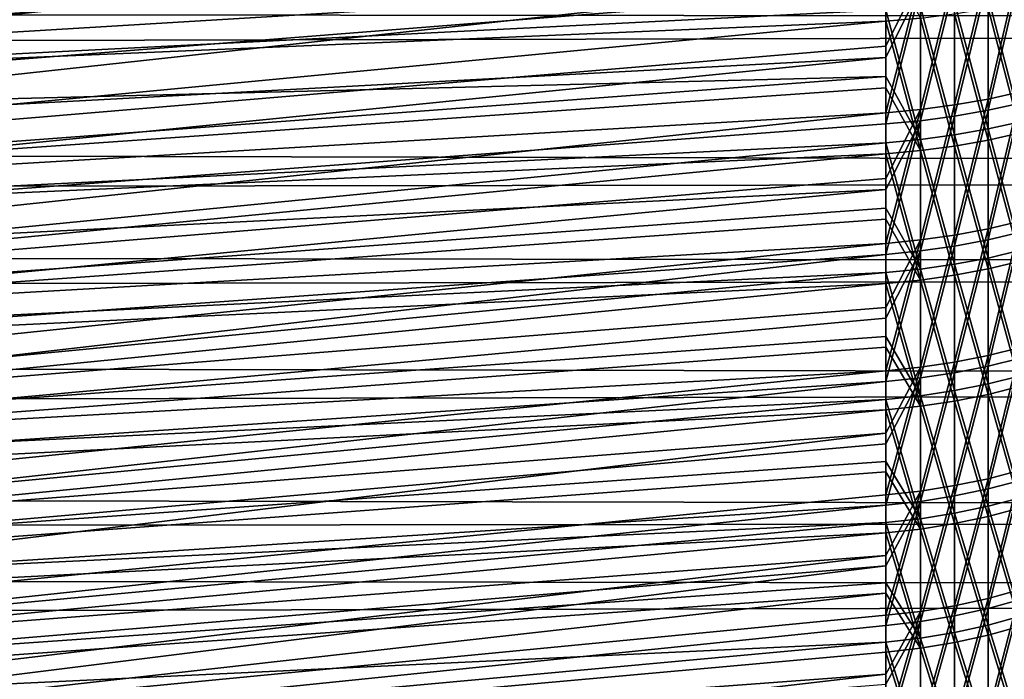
# Model space of a CAD drawing. Header units: millimetres. Extents: x -184 to 165, y -135 to 242.
# Tile 318 of 656: x -42.71 to -40.61, y -93.21 to -91.8. Entities that reach past the tile are written whole.
import ezdxf

# ---------------------------------------------------------------- set-up
doc = ezdxf.new("R2010")
doc.units = ezdxf.units.MM
doc.header["$LTSCALE"] = 41.718519
for name, color, linetype in [('384', 7, 'CONTINUOUS'), ('386', 7, 'CONTINUOUS'), ('442', 7, 'CONTINUOUS'), ('443', 7, 'CONTINUOUS'), ('445', 7, 'CONTINUOUS'), ('446', 7, 'CONTINUOUS'), ('456', 7, 'CONTINUOUS'), ('457', 7, 'CONTINUOUS'), ('459', 7, 'CONTINUOUS'), ('460', 7, 'CONTINUOUS')]:
    doc.layers.add(name, color=color, linetype=linetype)

msp = doc.modelspace()

# ---------------------------------------------------------------- linework, layer by layer
at = {"layer": '384', "linetype": 'CONTINUOUS'}
for points in [[(-24.6729, -91.6844, 60), (-172.7595, -91.8042, 60), (-173.0577, -91.2719, 60), (-24.6729, -91.6844, 60)], [(-24.6729, -91.6844, 60), (-24.9258, -92.1306, 60), (-172.7595, -91.8042, 60), (-24.6729, -91.6844, 60)], [(-24.9258, -92.1306, 60), (-172.4579, -92.3338, 60), (-172.7595, -91.8042, 60), (-24.9258, -92.1306, 60)], [(-24.9258, -92.1306, 60), (-25.1813, -92.5752, 60), (-172.4579, -92.3338, 60), (-24.9258, -92.1306, 60)], [(-25.1813, -92.5752, 60), (-172.1528, -92.8607, 60), (-172.4579, -92.3338, 60), (-25.1813, -92.5752, 60)], [(-25.1813, -92.5752, 60), (-25.4395, -93.0183, 60), (-172.1528, -92.8607, 60), (-25.1813, -92.5752, 60)], [(-25.4395, -93.0183, 60), (-171.8442, -93.3848, 60), (-172.1528, -92.8607, 60), (-25.4395, -93.0183, 60)], [(-25.4395, -93.0183, 60), (-25.7004, -93.4598, 60), (-171.8442, -93.3848, 60), (-25.4395, -93.0183, 60)]]:
    msp.add_3dface(points, dxfattribs=at)
at = {"layer": '386', "linetype": 'CONTINUOUS'}
for points in [[(-172.8271, -91.6844, 63), (-24.7405, -91.8042, 63), (-24.4423, -91.2719, 63), (-172.8271, -91.6844, 63)], [(-172.8271, -91.6844, 63), (-172.5742, -92.1306, 63), (-24.7405, -91.8042, 63), (-172.8271, -91.6844, 63)], [(-172.5742, -92.1306, 63), (-25.0421, -92.3338, 63), (-24.7405, -91.8042, 63), (-172.5742, -92.1306, 63)], [(-172.5742, -92.1306, 63), (-172.3187, -92.5752, 63), (-25.0421, -92.3338, 63), (-172.5742, -92.1306, 63)], [(-172.3187, -92.5752, 63), (-25.3472, -92.8607, 63), (-25.0421, -92.3338, 63), (-172.3187, -92.5752, 63)], [(-172.3187, -92.5752, 63), (-172.0605, -93.0183, 63), (-25.3472, -92.8607, 63), (-172.3187, -92.5752, 63)], [(-172.0605, -93.0183, 63), (-25.6558, -93.3848, 63), (-25.3472, -92.8607, 63), (-172.0605, -93.0183, 63)], [(-172.0605, -93.0183, 63), (-171.7996, -93.4598, 63), (-25.6558, -93.3848, 63), (-172.0605, -93.0183, 63)]]:
    msp.add_3dface(points, dxfattribs=at)
at = {"layer": '442', "linetype": 'CONTINUOUS'}
for points in [[(-46.5, -92.0423, 17.6613), (-46.5, -91.7399, 17.5036), (-40.8608, -91.6591, 18.355), (-46.5, -92.0423, 17.6613)], [(-40.8608, -91.8031, 18.4351), (-46.5, -92.0423, 17.6613), (-40.8608, -91.6591, 18.355), (-40.8608, -91.8031, 18.4351)], [(-46.5, -92.3399, 17.8303), (-46.5, -92.0423, 17.6613), (-40.8608, -91.8031, 18.4351), (-46.5, -92.3399, 17.8303)], [(-40.8608, -91.9456, 18.5179), (-46.5, -92.3399, 17.8303), (-40.8608, -91.8031, 18.4351), (-40.8608, -91.9456, 18.5179)], [(-40.8608, -92.0865, 18.6034), (-46.5, -92.3399, 17.8303), (-40.8608, -91.9456, 18.5179), (-40.8608, -92.0865, 18.6034)], [(-46.5, -92.6324, 18.0107), (-46.5, -92.3399, 17.8303), (-40.8608, -92.0865, 18.6034), (-46.5, -92.6324, 18.0107)], [(-40.8608, -92.2257, 18.6915), (-46.5, -92.6324, 18.0107), (-40.8608, -92.0865, 18.6034), (-40.8608, -92.2257, 18.6915)], [(-40.8608, -92.3633, 18.7822), (-46.5, -92.6324, 18.0107), (-40.8608, -92.2257, 18.6915), (-40.8608, -92.3633, 18.7822)], [(-46.5, -92.9193, 18.2024), (-46.5, -92.6324, 18.0107), (-40.8608, -92.3633, 18.7822), (-46.5, -92.9193, 18.2024)], [(-40.8608, -92.4991, 18.8756), (-46.5, -92.9193, 18.2024), (-40.8608, -92.3633, 18.7822), (-40.8608, -92.4991, 18.8756)], [(-40.8608, -92.6331, 18.9714), (-46.5, -92.9193, 18.2024), (-40.8608, -92.4991, 18.8756), (-40.8608, -92.6331, 18.9714)], [(-46.5, -93.1838, 18.3929), (-46.5, -92.9193, 18.2024), (-40.8608, -92.6331, 18.9714), (-46.5, -93.1838, 18.3929)], [(-40.8608, -92.7653, 19.0698), (-46.5, -93.1838, 18.3929), (-40.8608, -92.6331, 18.9714), (-40.8608, -92.7653, 19.0698)], [(-40.8608, -92.8956, 19.1707), (-46.5, -93.1838, 18.3929), (-40.8608, -92.7653, 19.0698), (-40.8608, -92.8956, 19.1707)], [(-46.5, -93.4239, 18.5782), (-46.5, -93.1838, 18.3929), (-40.8608, -92.8956, 19.1707), (-46.5, -93.4239, 18.5782)], [(-40.8608, -93.024, 19.2741), (-46.5, -93.4239, 18.5782), (-40.8608, -92.8956, 19.1707), (-40.8608, -93.024, 19.2741)], [(-46.5, -93.658, 18.7711), (-46.5, -93.4239, 18.5782), (-40.8608, -93.024, 19.2741), (-46.5, -93.658, 18.7711)], [(-40.8608, -93.1504, 19.3798), (-46.5, -93.658, 18.7711), (-40.8608, -93.024, 19.2741), (-40.8608, -93.1504, 19.3798)], [(-40.8608, -93.2747, 19.4879), (-46.5, -93.658, 18.7711), (-40.8608, -93.1504, 19.3798), (-40.8608, -93.2747, 19.4879)]]:
    msp.add_3dface(points, dxfattribs=at)
at = {"layer": '443', "linetype": 'CONTINUOUS'}
for points in [[(-40.8608, -91.8031, 18.4351), (-40.8608, -91.6591, 18.355), (-40.7867, -91.7966, 18.4467), (-40.8608, -91.8031, 18.4351)], [(-40.6423, -91.7752, 18.4842), (-40.6423, -92.0568, 18.6513), (-40.7137, -91.7873, 18.463), (-40.6423, -91.7752, 18.4842)], [(-40.573, -91.7606, 18.5099), (-40.573, -92.0412, 18.6765), (-40.6423, -91.7752, 18.4842), (-40.573, -91.7606, 18.5099)], [(-40.6423, -91.7752, 18.4842), (-40.573, -92.0412, 18.6765), (-40.6423, -92.0568, 18.6513), (-40.6423, -91.7752, 18.4842)], [(-40.8608, -91.8031, 18.4351), (-40.7867, -91.7966, 18.4467), (-40.7867, -92.0795, 18.6147), (-40.8608, -91.8031, 18.4351)], [(-40.7137, -91.7873, 18.463), (-40.7137, -92.0696, 18.6307), (-40.7867, -91.7966, 18.4467), (-40.7137, -91.7873, 18.463)], [(-40.7867, -91.7966, 18.4467), (-40.7137, -92.0696, 18.6307), (-40.7867, -92.0795, 18.6147), (-40.7867, -91.7966, 18.4467)], [(-40.7137, -91.7873, 18.463), (-40.6423, -92.0568, 18.6513), (-40.7137, -92.0696, 18.6307), (-40.7137, -91.7873, 18.463)], [(-40.8608, -91.9456, 18.5179), (-40.8608, -91.8031, 18.4351), (-40.7867, -92.0795, 18.6147), (-40.8608, -91.9456, 18.5179)], [(-40.8608, -92.0865, 18.6034), (-40.8608, -91.9456, 18.5179), (-40.7867, -92.0795, 18.6147), (-40.8608, -92.0865, 18.6034)], [(-40.573, -92.0412, 18.6765), (-40.573, -92.3153, 18.8536), (-40.6423, -92.0568, 18.6513), (-40.573, -92.0412, 18.6765)], [(-40.7137, -92.0696, 18.6307), (-40.7137, -92.3454, 18.8089), (-40.7867, -92.0795, 18.6147), (-40.7137, -92.0696, 18.6307)], [(-40.6423, -92.0568, 18.6513), (-40.6423, -92.3318, 18.829), (-40.7137, -92.0696, 18.6307), (-40.6423, -92.0568, 18.6513)], [(-40.7137, -92.0696, 18.6307), (-40.6423, -92.3318, 18.829), (-40.7137, -92.3454, 18.8089), (-40.7137, -92.0696, 18.6307)], [(-40.6423, -92.0568, 18.6513), (-40.573, -92.3153, 18.8536), (-40.6423, -92.3318, 18.829), (-40.6423, -92.0568, 18.6513)], [(-40.8608, -92.0865, 18.6034), (-40.7867, -92.0795, 18.6147), (-40.7867, -92.3559, 18.7933), (-40.8608, -92.0865, 18.6034)], [(-40.8608, -92.2257, 18.6915), (-40.8608, -92.0865, 18.6034), (-40.7867, -92.3559, 18.7933), (-40.8608, -92.2257, 18.6915)], [(-40.7867, -92.0795, 18.6147), (-40.7137, -92.3454, 18.8089), (-40.7867, -92.3559, 18.7933), (-40.7867, -92.0795, 18.6147)], [(-40.8608, -92.3633, 18.7822), (-40.8608, -92.2257, 18.6915), (-40.7867, -92.3559, 18.7933), (-40.8608, -92.3633, 18.7822)], [(-40.573, -92.3153, 18.8536), (-40.573, -92.5824, 19.0409), (-40.6423, -92.3318, 18.829), (-40.573, -92.3153, 18.8536)], [(-40.7137, -92.3454, 18.8089), (-40.7137, -92.6142, 18.9974), (-40.7867, -92.3559, 18.7933), (-40.7137, -92.3454, 18.8089)], [(-40.6423, -92.3318, 18.829), (-40.6423, -92.5999, 19.017), (-40.7137, -92.3454, 18.8089), (-40.6423, -92.3318, 18.829)], [(-40.7137, -92.3454, 18.8089), (-40.6423, -92.5999, 19.017), (-40.7137, -92.6142, 18.9974), (-40.7137, -92.3454, 18.8089)], [(-40.6423, -92.3318, 18.829), (-40.573, -92.5824, 19.0409), (-40.6423, -92.5999, 19.017), (-40.6423, -92.3318, 18.829)], [(-40.8608, -92.3633, 18.7822), (-40.7867, -92.3559, 18.7933), (-40.7867, -92.6253, 18.9822), (-40.8608, -92.3633, 18.7822)], [(-40.8608, -92.4991, 18.8756), (-40.8608, -92.3633, 18.7822), (-40.7867, -92.6253, 18.9822), (-40.8608, -92.4991, 18.8756)], [(-40.7867, -92.3559, 18.7933), (-40.7137, -92.6142, 18.9974), (-40.7867, -92.6253, 18.9822), (-40.7867, -92.3559, 18.7933)], [(-40.8608, -92.6331, 18.9714), (-40.8608, -92.4991, 18.8756), (-40.7867, -92.6253, 18.9822), (-40.8608, -92.6331, 18.9714)], [(-40.573, -92.5824, 19.0409), (-40.573, -92.8423, 19.2382), (-40.6423, -92.5999, 19.017), (-40.573, -92.5824, 19.0409)], [(-40.7137, -92.6142, 18.9974), (-40.7137, -92.8757, 19.1959), (-40.7867, -92.6253, 18.9822), (-40.7137, -92.6142, 18.9974)], [(-40.6423, -92.5999, 19.017), (-40.6423, -92.8607, 19.215), (-40.7137, -92.6142, 18.9974), (-40.6423, -92.5999, 19.017)], [(-40.7137, -92.6142, 18.9974), (-40.6423, -92.8607, 19.215), (-40.7137, -92.8757, 19.1959), (-40.7137, -92.6142, 18.9974)], [(-40.6423, -92.5999, 19.017), (-40.573, -92.8423, 19.2382), (-40.6423, -92.8607, 19.215), (-40.6423, -92.5999, 19.017)], [(-40.8608, -92.6331, 18.9714), (-40.7867, -92.6253, 18.9822), (-40.7867, -92.8874, 19.1812), (-40.8608, -92.6331, 18.9714)], [(-40.8608, -92.7653, 19.0698), (-40.8608, -92.6331, 18.9714), (-40.7867, -92.8874, 19.1812), (-40.8608, -92.7653, 19.0698)], [(-40.7867, -92.6253, 18.9822), (-40.7137, -92.8757, 19.1959), (-40.7867, -92.8874, 19.1812), (-40.7867, -92.6253, 18.9822)], [(-40.8608, -92.8956, 19.1707), (-40.8608, -92.7653, 19.0698), (-40.7867, -92.8874, 19.1812), (-40.8608, -92.8956, 19.1707)], [(-40.573, -92.8423, 19.2382), (-40.573, -93.0946, 19.4452), (-40.6423, -92.8607, 19.215), (-40.573, -92.8423, 19.2382)], [(-40.6423, -92.8607, 19.215), (-40.6423, -93.1138, 19.4227), (-40.7137, -92.8757, 19.1959), (-40.6423, -92.8607, 19.215)], [(-40.6423, -92.8607, 19.215), (-40.573, -93.0946, 19.4452), (-40.6423, -93.1138, 19.4227), (-40.6423, -92.8607, 19.215)], [(-40.8608, -92.8956, 19.1707), (-40.7867, -92.8874, 19.1812), (-40.7867, -93.1418, 19.3899), (-40.8608, -92.8956, 19.1707)], [(-40.7137, -92.8757, 19.1959), (-40.7137, -93.1295, 19.4042), (-40.7867, -92.8874, 19.1812), (-40.7137, -92.8757, 19.1959)], [(-40.7867, -92.8874, 19.1812), (-40.7137, -93.1295, 19.4042), (-40.7867, -93.1418, 19.3899), (-40.7867, -92.8874, 19.1812)], [(-40.7137, -92.8757, 19.1959), (-40.6423, -93.1138, 19.4227), (-40.7137, -93.1295, 19.4042), (-40.7137, -92.8757, 19.1959)], [(-40.8608, -93.024, 19.2741), (-40.8608, -92.8956, 19.1707), (-40.7867, -93.1418, 19.3899), (-40.8608, -93.024, 19.2741)], [(-40.8608, -93.1504, 19.3798), (-40.8608, -93.024, 19.2741), (-40.7867, -93.1418, 19.3899), (-40.8608, -93.1504, 19.3798)], [(-40.573, -93.0946, 19.4452), (-40.573, -93.3388, 19.6617), (-40.6423, -93.1138, 19.4227), (-40.573, -93.0946, 19.4452)], [(-40.6423, -93.1138, 19.4227), (-40.6423, -93.3588, 19.6399), (-40.7137, -93.1295, 19.4042), (-40.6423, -93.1138, 19.4227)], [(-40.6423, -93.1138, 19.4227), (-40.573, -93.3388, 19.6617), (-40.6423, -93.3588, 19.6399), (-40.6423, -93.1138, 19.4227)], [(-40.8608, -93.1504, 19.3798), (-40.7867, -93.1418, 19.3899), (-40.7867, -93.388, 19.6081), (-40.8608, -93.1504, 19.3798)], [(-40.7137, -93.1295, 19.4042), (-40.7137, -93.3753, 19.622), (-40.7867, -93.1418, 19.3899), (-40.7137, -93.1295, 19.4042)], [(-40.7867, -93.1418, 19.3899), (-40.7137, -93.3753, 19.622), (-40.7867, -93.388, 19.6081), (-40.7867, -93.1418, 19.3899)], [(-40.7137, -93.1295, 19.4042), (-40.6423, -93.3588, 19.6399), (-40.7137, -93.3753, 19.622), (-40.7137, -93.1295, 19.4042)], [(-40.8608, -93.2747, 19.4879), (-40.8608, -93.1504, 19.3798), (-40.7867, -93.388, 19.6081), (-40.8608, -93.2747, 19.4879)]]:
    msp.add_3dface(points, dxfattribs=at)
at = {"layer": '445', "linetype": 'CONTINUOUS'}
for points in [[(-40.573, -91.9541, 33.3868), (-40.573, -91.6716, 33.55), (-40.6423, -91.9694, 33.4121), (-40.573, -91.9541, 33.3868)], [(-40.6423, -91.9694, 33.4121), (-40.573, -91.6716, 33.55), (-40.6423, -91.6859, 33.5759), (-40.6423, -91.9694, 33.4121)], [(-40.6423, -91.9694, 33.4121), (-40.6423, -91.6859, 33.5759), (-40.7137, -91.982, 33.4329), (-40.6423, -91.9694, 33.4121)], [(-40.7137, -91.982, 33.4329), (-40.6423, -91.6859, 33.5759), (-40.7137, -91.6977, 33.5972), (-40.7137, -91.982, 33.4329)], [(-40.7867, -91.9917, 33.449), (-40.7867, -91.7068, 33.6137), (-40.8608, -91.9986, 33.4604), (-40.7867, -91.9917, 33.449)], [(-40.8608, -91.9986, 33.4604), (-40.7867, -91.7068, 33.6137), (-40.8608, -91.8567, 33.5442), (-40.8608, -91.9986, 33.4604)], [(-40.8608, -91.8567, 33.5442), (-40.7867, -91.7068, 33.6137), (-40.8608, -91.7132, 33.6253), (-40.8608, -91.8567, 33.5442)], [(-40.7137, -91.982, 33.4329), (-40.7137, -91.6977, 33.5972), (-40.7867, -91.9917, 33.449), (-40.7137, -91.982, 33.4329)], [(-40.7867, -91.9917, 33.449), (-40.7137, -91.6977, 33.5972), (-40.7867, -91.7068, 33.6137), (-40.7867, -91.9917, 33.449)], [(-40.573, -92.2303, 33.2129), (-40.573, -91.9541, 33.3868), (-40.6423, -92.2465, 33.2377), (-40.573, -92.2303, 33.2129)], [(-40.6423, -92.2465, 33.2377), (-40.573, -91.9541, 33.3868), (-40.6423, -91.9694, 33.4121), (-40.6423, -92.2465, 33.2377)], [(-40.7137, -92.2598, 33.258), (-40.7137, -91.982, 33.4329), (-40.7867, -92.2702, 33.2737), (-40.7137, -92.2598, 33.258)], [(-40.7867, -92.2702, 33.2737), (-40.7137, -91.982, 33.4329), (-40.7867, -91.9917, 33.449), (-40.7867, -92.2702, 33.2737)], [(-40.6423, -92.2465, 33.2377), (-40.6423, -91.9694, 33.4121), (-40.7137, -92.2598, 33.258), (-40.6423, -92.2465, 33.2377)], [(-40.7137, -92.2598, 33.258), (-40.6423, -91.9694, 33.4121), (-40.7137, -91.982, 33.4329), (-40.7137, -92.2598, 33.258)], [(-40.7867, -92.2702, 33.2737), (-40.7867, -91.9917, 33.449), (-40.8608, -92.2775, 33.2848), (-40.7867, -92.2702, 33.2737)], [(-40.8608, -92.2775, 33.2848), (-40.7867, -91.9917, 33.449), (-40.8608, -92.1388, 33.3739), (-40.8608, -92.2775, 33.2848)], [(-40.8608, -92.1388, 33.3739), (-40.7867, -91.9917, 33.449), (-40.8608, -91.9986, 33.4604), (-40.8608, -92.1388, 33.3739)], [(-40.573, -92.4996, 33.0288), (-40.573, -92.2303, 33.2129), (-40.6423, -92.5168, 33.0529), (-40.573, -92.4996, 33.0288)], [(-40.6423, -92.5168, 33.0529), (-40.573, -92.2303, 33.2129), (-40.6423, -92.2465, 33.2377), (-40.6423, -92.5168, 33.0529)], [(-40.7137, -92.5309, 33.0727), (-40.7137, -92.2598, 33.258), (-40.7867, -92.5418, 33.088), (-40.7137, -92.5309, 33.0727)], [(-40.7867, -92.5418, 33.088), (-40.7137, -92.2598, 33.258), (-40.7867, -92.2702, 33.2737), (-40.7867, -92.5418, 33.088)], [(-40.6423, -92.5168, 33.0529), (-40.6423, -92.2465, 33.2377), (-40.7137, -92.5309, 33.0727), (-40.6423, -92.5168, 33.0529)], [(-40.7137, -92.5309, 33.0727), (-40.6423, -92.2465, 33.2377), (-40.7137, -92.2598, 33.258), (-40.7137, -92.5309, 33.0727)], [(-40.7867, -92.5418, 33.088), (-40.7867, -92.2702, 33.2737), (-40.8608, -92.5495, 33.0988), (-40.7867, -92.5418, 33.088)], [(-40.8608, -92.5495, 33.0988), (-40.7867, -92.2702, 33.2737), (-40.8608, -92.4144, 33.1931), (-40.8608, -92.5495, 33.0988)], [(-40.8608, -92.4144, 33.1931), (-40.7867, -92.2702, 33.2737), (-40.8608, -92.2775, 33.2848), (-40.8608, -92.4144, 33.1931)], [(-40.573, -92.7619, 32.8345), (-40.573, -92.4996, 33.0288), (-40.6423, -92.7799, 32.858), (-40.573, -92.7619, 32.8345)], [(-40.6423, -92.7799, 32.858), (-40.573, -92.4996, 33.0288), (-40.6423, -92.5168, 33.0529), (-40.6423, -92.7799, 32.858)], [(-40.7137, -92.7947, 32.8772), (-40.7137, -92.5309, 33.0727), (-40.7867, -92.8062, 32.8921), (-40.7137, -92.7947, 32.8772)], [(-40.7867, -92.8062, 32.8921), (-40.7137, -92.5309, 33.0727), (-40.7867, -92.5418, 33.088), (-40.7867, -92.8062, 32.8921)], [(-40.6423, -92.7799, 32.858), (-40.6423, -92.5168, 33.0529), (-40.7137, -92.7947, 32.8772), (-40.6423, -92.7799, 32.858)], [(-40.7137, -92.7947, 32.8772), (-40.6423, -92.5168, 33.0529), (-40.7137, -92.5309, 33.0727), (-40.7137, -92.7947, 32.8772)], [(-40.7867, -92.8062, 32.8921), (-40.7867, -92.5418, 33.088), (-40.8608, -92.8143, 32.9027), (-40.7867, -92.8062, 32.8921)], [(-40.8608, -92.8143, 32.9027), (-40.7867, -92.5418, 33.088), (-40.8608, -92.6829, 33.002), (-40.8608, -92.8143, 32.9027)], [(-40.8608, -92.6829, 33.002), (-40.7867, -92.5418, 33.088), (-40.8608, -92.5495, 33.0988), (-40.8608, -92.6829, 33.002)], [(-40.573, -93.0165, 32.6305), (-40.573, -92.7619, 32.8345), (-40.6423, -93.0355, 32.6533), (-40.573, -93.0165, 32.6305)], [(-40.6423, -93.0355, 32.6533), (-40.573, -92.7619, 32.8345), (-40.6423, -92.7799, 32.858), (-40.6423, -93.0355, 32.6533)], [(-40.6423, -93.0355, 32.6533), (-40.6423, -92.7799, 32.858), (-40.7137, -93.051, 32.6719), (-40.6423, -93.0355, 32.6533)], [(-40.7137, -93.051, 32.6719), (-40.6423, -92.7799, 32.858), (-40.7137, -92.7947, 32.8772), (-40.7137, -93.051, 32.6719)], [(-40.7867, -93.0631, 32.6864), (-40.7867, -92.8062, 32.8921), (-40.8608, -93.0716, 32.6966), (-40.7867, -93.0631, 32.6864)], [(-40.8608, -93.0716, 32.6966), (-40.7867, -92.8062, 32.8921), (-40.8608, -92.9439, 32.8009), (-40.8608, -93.0716, 32.6966)], [(-40.8608, -92.9439, 32.8009), (-40.7867, -92.8062, 32.8921), (-40.8608, -92.8143, 32.9027), (-40.8608, -92.9439, 32.8009)], [(-40.7137, -93.051, 32.6719), (-40.7137, -92.7947, 32.8772), (-40.7867, -93.0631, 32.6864), (-40.7137, -93.051, 32.6719)], [(-40.7867, -93.0631, 32.6864), (-40.7137, -92.7947, 32.8772), (-40.7867, -92.8062, 32.8921), (-40.7867, -93.0631, 32.6864)], [(-40.573, -93.2633, 32.417), (-40.573, -93.0165, 32.6305), (-40.6423, -93.2831, 32.439), (-40.573, -93.2633, 32.417)], [(-40.6423, -93.2831, 32.439), (-40.573, -93.0165, 32.6305), (-40.6423, -93.0355, 32.6533), (-40.6423, -93.2831, 32.439)], [(-40.6423, -93.2831, 32.439), (-40.6423, -93.0355, 32.6533), (-40.7137, -93.2993, 32.4571), (-40.6423, -93.2831, 32.439)], [(-40.7137, -93.2993, 32.4571), (-40.6423, -93.0355, 32.6533), (-40.7137, -93.051, 32.6719), (-40.7137, -93.2993, 32.4571)], [(-40.7137, -93.2993, 32.4571), (-40.7137, -93.051, 32.6719), (-40.7867, -93.3119, 32.4711), (-40.7137, -93.2993, 32.4571)], [(-40.7867, -93.3119, 32.4711), (-40.7137, -93.051, 32.6719), (-40.7867, -93.0631, 32.6864), (-40.7867, -93.3119, 32.4711)], [(-40.7867, -93.3119, 32.4711), (-40.7867, -93.0631, 32.6864), (-40.8608, -93.3208, 32.481), (-40.7867, -93.3119, 32.4711)], [(-40.8608, -93.3208, 32.481), (-40.7867, -93.0631, 32.6864), (-40.8608, -93.1972, 32.59), (-40.8608, -93.3208, 32.481)], [(-40.8608, -93.1972, 32.59), (-40.7867, -93.0631, 32.6864), (-40.8608, -93.0716, 32.6966), (-40.8608, -93.1972, 32.59)]]:
    msp.add_3dface(points, dxfattribs=at)
at = {"layer": '446', "linetype": 'CONTINUOUS'}
for points in [[(-40.8608, -91.5683, 33.7037), (-40.8608, -91.4218, 33.7793), (-46.5, -92.0542, 34.3422), (-40.8608, -91.5683, 33.7037)], [(-46.5, -92.0542, 34.3422), (-40.8608, -91.4218, 33.7793), (-46.5, -91.7735, 34.4895), (-46.5, -92.0542, 34.3422)], [(-40.8608, -91.7132, 33.6253), (-40.8608, -91.5683, 33.7037), (-46.5, -92.0542, 34.3422), (-40.8608, -91.7132, 33.6253)], [(-40.8608, -91.8567, 33.5442), (-40.8608, -91.7132, 33.6253), (-46.5, -92.3294, 34.1859), (-40.8608, -91.8567, 33.5442)], [(-46.5, -92.3294, 34.1859), (-40.8608, -91.7132, 33.6253), (-46.5, -92.0542, 34.3422), (-46.5, -92.3294, 34.1859)], [(-40.8608, -91.9986, 33.4604), (-40.8608, -91.8567, 33.5442), (-46.5, -92.3294, 34.1859), (-40.8608, -91.9986, 33.4604)], [(-40.8608, -92.1388, 33.3739), (-40.8608, -91.9986, 33.4604), (-46.5, -92.599, 34.0206), (-40.8608, -92.1388, 33.3739)], [(-46.5, -92.599, 34.0206), (-40.8608, -91.9986, 33.4604), (-46.5, -92.3294, 34.1859), (-46.5, -92.599, 34.0206)], [(-40.8608, -92.2775, 33.2848), (-40.8608, -92.1388, 33.3739), (-46.5, -92.599, 34.0206), (-40.8608, -92.2775, 33.2848)], [(-40.8608, -92.4144, 33.1931), (-40.8608, -92.2775, 33.2848), (-46.5, -92.8626, 33.8467), (-40.8608, -92.4144, 33.1931)], [(-46.5, -92.8626, 33.8467), (-40.8608, -92.2775, 33.2848), (-46.5, -92.599, 34.0206), (-46.5, -92.8626, 33.8467)], [(-40.8608, -92.5495, 33.0988), (-40.8608, -92.4144, 33.1931), (-46.5, -92.8626, 33.8467), (-40.8608, -92.5495, 33.0988)], [(-40.8608, -92.6829, 33.002), (-40.8608, -92.5495, 33.0988), (-46.5, -93.1201, 33.6643), (-40.8608, -92.6829, 33.002)], [(-46.5, -93.1201, 33.6643), (-40.8608, -92.5495, 33.0988), (-46.5, -92.8626, 33.8467), (-46.5, -93.1201, 33.6643)], [(-40.8608, -92.8143, 32.9027), (-40.8608, -92.6829, 33.002), (-46.5, -93.3711, 33.4736), (-40.8608, -92.8143, 32.9027)], [(-46.5, -93.3711, 33.4736), (-40.8608, -92.6829, 33.002), (-46.5, -93.1201, 33.6643), (-46.5, -93.3711, 33.4736)], [(-40.8608, -92.9439, 32.8009), (-40.8608, -92.8143, 32.9027), (-46.5, -93.3711, 33.4736), (-40.8608, -92.9439, 32.8009)], [(-40.8608, -93.0716, 32.6966), (-40.8608, -92.9439, 32.8009), (-46.5, -93.6154, 33.2749), (-40.8608, -93.0716, 32.6966)], [(-46.5, -93.6154, 33.2749), (-40.8608, -92.9439, 32.8009), (-46.5, -93.3711, 33.4736), (-46.5, -93.6154, 33.2749)], [(-40.8608, -93.1972, 32.59), (-40.8608, -93.0716, 32.6966), (-46.5, -93.6154, 33.2749), (-40.8608, -93.1972, 32.59)], [(-40.8608, -93.3208, 32.481), (-40.8608, -93.1972, 32.59), (-46.5, -93.8529, 33.0684), (-40.8608, -93.3208, 32.481)], [(-46.5, -93.8529, 33.0684), (-40.8608, -93.1972, 32.59), (-46.5, -93.6154, 33.2749), (-46.5, -93.8529, 33.0684)]]:
    msp.add_3dface(points, dxfattribs=at)
at = {"layer": '456', "linetype": 'CONTINUOUS'}
for points in [[(-46.5, -92.0642, -37.3268), (-46.5, -91.7824, -37.475), (-40.8608, -91.6345, -36.6583), (-46.5, -92.0642, -37.3268)], [(-40.8608, -91.7787, -36.5787), (-46.5, -92.0642, -37.3268), (-40.8608, -91.6345, -36.6583), (-40.8608, -91.7787, -36.5787)], [(-40.8608, -91.9215, -36.4964), (-46.5, -92.0642, -37.3268), (-40.8608, -91.7787, -36.5787), (-40.8608, -91.9215, -36.4964)], [(-46.5, -92.3413, -37.1689), (-46.5, -92.0642, -37.3268), (-40.8608, -91.9215, -36.4964), (-46.5, -92.3413, -37.1689)], [(-40.8608, -92.0627, -36.4113), (-46.5, -92.3413, -37.1689), (-40.8608, -91.9215, -36.4964), (-40.8608, -92.0627, -36.4113)], [(-46.5, -92.6134, -37.0014), (-46.5, -92.3413, -37.1689), (-40.8608, -92.0627, -36.4113), (-46.5, -92.6134, -37.0014)], [(-40.8608, -92.2022, -36.3237), (-46.5, -92.6134, -37.0014), (-40.8608, -92.0627, -36.4113), (-40.8608, -92.2022, -36.3237)], [(-40.8608, -92.34, -36.2334), (-46.5, -92.6134, -37.0014), (-40.8608, -92.2022, -36.3237), (-40.8608, -92.34, -36.2334)], [(-46.5, -92.8803, -36.8246), (-46.5, -92.6134, -37.0014), (-40.8608, -92.34, -36.2334), (-46.5, -92.8803, -36.8246)], [(-40.8608, -92.4761, -36.1405), (-46.5, -92.8803, -36.8246), (-40.8608, -92.34, -36.2334), (-40.8608, -92.4761, -36.1405)], [(-40.8608, -92.6105, -36.045), (-46.5, -92.8803, -36.8246), (-40.8608, -92.4761, -36.1405), (-40.8608, -92.6105, -36.045)], [(-46.5, -93.1415, -36.6385), (-46.5, -92.8803, -36.8246), (-40.8608, -92.6105, -36.045), (-46.5, -93.1415, -36.6385)], [(-40.8608, -92.743, -35.9471), (-46.5, -93.1415, -36.6385), (-40.8608, -92.6105, -36.045), (-40.8608, -92.743, -35.9471)], [(-40.8608, -92.8736, -35.8466), (-46.5, -93.1415, -36.6385), (-40.8608, -92.743, -35.9471), (-40.8608, -92.8736, -35.8466)], [(-46.5, -93.3969, -36.4433), (-46.5, -93.1415, -36.6385), (-40.8608, -92.8736, -35.8466), (-46.5, -93.3969, -36.4433)], [(-40.8608, -93.0023, -35.7437), (-46.5, -93.3969, -36.4433), (-40.8608, -92.8736, -35.8466), (-40.8608, -93.0023, -35.7437)], [(-40.8608, -93.129, -35.6383), (-46.5, -93.3969, -36.4433), (-40.8608, -93.0023, -35.7437), (-40.8608, -93.129, -35.6383)], [(-46.5, -93.646, -36.2391), (-46.5, -93.3969, -36.4433), (-40.8608, -93.129, -35.6383), (-46.5, -93.646, -36.2391)], [(-40.8608, -93.2537, -35.5306), (-46.5, -93.646, -36.2391), (-40.8608, -93.129, -35.6383), (-40.8608, -93.2537, -35.5306)]]:
    msp.add_3dface(points, dxfattribs=at)
at = {"layer": '457', "linetype": 'CONTINUOUS'}
for points in [[(-40.573, -91.7365, -36.5038), (-40.573, -92.0176, -36.3381), (-40.6423, -91.751, -36.5296), (-40.573, -91.7365, -36.5038)], [(-40.6423, -91.751, -36.5296), (-40.6423, -92.0331, -36.3633), (-40.7137, -91.763, -36.5507), (-40.6423, -91.751, -36.5296)], [(-40.6423, -91.751, -36.5296), (-40.573, -92.0176, -36.3381), (-40.6423, -92.0331, -36.3633), (-40.6423, -91.751, -36.5296)], [(-40.8608, -91.7787, -36.5787), (-40.7867, -91.7722, -36.5671), (-40.7867, -92.0557, -36.4), (-40.8608, -91.7787, -36.5787)], [(-40.8608, -91.9215, -36.4964), (-40.8608, -91.7787, -36.5787), (-40.7867, -92.0557, -36.4), (-40.8608, -91.9215, -36.4964)], [(-40.7137, -91.763, -36.5507), (-40.7137, -92.0458, -36.384), (-40.7867, -91.7722, -36.5671), (-40.7137, -91.763, -36.5507)], [(-40.7867, -91.7722, -36.5671), (-40.7137, -92.0458, -36.384), (-40.7867, -92.0557, -36.4), (-40.7867, -91.7722, -36.5671)], [(-40.7137, -91.763, -36.5507), (-40.6423, -92.0331, -36.3633), (-40.7137, -92.0458, -36.384), (-40.7137, -91.763, -36.5507)], [(-40.8608, -92.0627, -36.4113), (-40.8608, -91.9215, -36.4964), (-40.7867, -92.0557, -36.4), (-40.8608, -92.0627, -36.4113)], [(-40.573, -92.0176, -36.3381), (-40.573, -92.2922, -36.1619), (-40.6423, -92.0331, -36.3633), (-40.573, -92.0176, -36.3381)], [(-40.7137, -92.0458, -36.384), (-40.7137, -92.3222, -36.2067), (-40.7867, -92.0557, -36.4), (-40.7137, -92.0458, -36.384)], [(-40.6423, -92.0331, -36.3633), (-40.6423, -92.3087, -36.1865), (-40.7137, -92.0458, -36.384), (-40.6423, -92.0331, -36.3633)], [(-40.7137, -92.0458, -36.384), (-40.6423, -92.3087, -36.1865), (-40.7137, -92.3222, -36.2067), (-40.7137, -92.0458, -36.384)], [(-40.6423, -92.0331, -36.3633), (-40.573, -92.2922, -36.1619), (-40.6423, -92.3087, -36.1865), (-40.6423, -92.0331, -36.3633)], [(-40.8608, -92.0627, -36.4113), (-40.7867, -92.0557, -36.4), (-40.7867, -92.3326, -36.2223), (-40.8608, -92.0627, -36.4113)], [(-40.8608, -92.2022, -36.3237), (-40.8608, -92.0627, -36.4113), (-40.7867, -92.3326, -36.2223), (-40.8608, -92.2022, -36.3237)], [(-40.7867, -92.0557, -36.4), (-40.7137, -92.3222, -36.2067), (-40.7867, -92.3326, -36.2223), (-40.7867, -92.0557, -36.4)], [(-40.8608, -92.34, -36.2334), (-40.8608, -92.2022, -36.3237), (-40.7867, -92.3326, -36.2223), (-40.8608, -92.34, -36.2334)], [(-40.573, -92.2922, -36.1619), (-40.573, -92.56, -35.9754), (-40.6423, -92.3087, -36.1865), (-40.573, -92.2922, -36.1619)], [(-40.7137, -92.3222, -36.2067), (-40.7137, -92.5916, -36.019), (-40.7867, -92.3326, -36.2223), (-40.7137, -92.3222, -36.2067)], [(-40.6423, -92.3087, -36.1865), (-40.6423, -92.5774, -35.9994), (-40.7137, -92.3222, -36.2067), (-40.6423, -92.3087, -36.1865)], [(-40.7137, -92.3222, -36.2067), (-40.6423, -92.5774, -35.9994), (-40.7137, -92.5916, -36.019), (-40.7137, -92.3222, -36.2067)], [(-40.6423, -92.3087, -36.1865), (-40.573, -92.56, -35.9754), (-40.6423, -92.5774, -35.9994), (-40.6423, -92.3087, -36.1865)], [(-40.8608, -92.34, -36.2334), (-40.7867, -92.3326, -36.2223), (-40.7867, -92.6027, -36.0343), (-40.8608, -92.34, -36.2334)], [(-40.8608, -92.4761, -36.1405), (-40.8608, -92.34, -36.2334), (-40.7867, -92.6027, -36.0343), (-40.8608, -92.4761, -36.1405)], [(-40.7867, -92.3326, -36.2223), (-40.7137, -92.5916, -36.019), (-40.7867, -92.6027, -36.0343), (-40.7867, -92.3326, -36.2223)], [(-40.8608, -92.6105, -36.045), (-40.8608, -92.4761, -36.1405), (-40.7867, -92.6027, -36.0343), (-40.8608, -92.6105, -36.045)], [(-40.6423, -92.5774, -35.9994), (-40.6423, -92.8388, -35.8022), (-40.7137, -92.5916, -36.019), (-40.6423, -92.5774, -35.9994)], [(-40.573, -92.56, -35.9754), (-40.573, -92.8205, -35.7789), (-40.6423, -92.5774, -35.9994), (-40.573, -92.56, -35.9754)], [(-40.6423, -92.5774, -35.9994), (-40.573, -92.8205, -35.7789), (-40.6423, -92.8388, -35.8022), (-40.6423, -92.5774, -35.9994)], [(-40.7137, -92.5916, -36.019), (-40.7137, -92.8538, -35.8213), (-40.7867, -92.6027, -36.0343), (-40.7137, -92.5916, -36.019)], [(-40.7137, -92.5916, -36.019), (-40.6423, -92.8388, -35.8022), (-40.7137, -92.8538, -35.8213), (-40.7137, -92.5916, -36.019)], [(-40.8608, -92.6105, -36.045), (-40.7867, -92.6027, -36.0343), (-40.7867, -92.8654, -35.8361), (-40.8608, -92.6105, -36.045)], [(-40.8608, -92.743, -35.9471), (-40.8608, -92.6105, -36.045), (-40.7867, -92.8654, -35.8361), (-40.8608, -92.743, -35.9471)], [(-40.7867, -92.6027, -36.0343), (-40.7137, -92.8538, -35.8213), (-40.7867, -92.8654, -35.8361), (-40.7867, -92.6027, -36.0343)], [(-40.8608, -92.8736, -35.8466), (-40.8608, -92.743, -35.9471), (-40.7867, -92.8654, -35.8361), (-40.8608, -92.8736, -35.8466)], [(-40.573, -92.8205, -35.7789), (-40.573, -93.0734, -35.5727), (-40.6423, -92.8388, -35.8022), (-40.573, -92.8205, -35.7789)], [(-40.6423, -92.8388, -35.8022), (-40.6423, -93.0926, -35.5953), (-40.7137, -92.8538, -35.8213), (-40.6423, -92.8388, -35.8022)], [(-40.6423, -92.8388, -35.8022), (-40.573, -93.0734, -35.5727), (-40.6423, -93.0926, -35.5953), (-40.6423, -92.8388, -35.8022)], [(-40.8608, -92.8736, -35.8466), (-40.7867, -92.8654, -35.8361), (-40.7867, -93.1204, -35.6282), (-40.8608, -92.8736, -35.8466)], [(-40.7137, -92.8538, -35.8213), (-40.7137, -93.1083, -35.6138), (-40.7867, -92.8654, -35.8361), (-40.7137, -92.8538, -35.8213)], [(-40.7867, -92.8654, -35.8361), (-40.7137, -93.1083, -35.6138), (-40.7867, -93.1204, -35.6282), (-40.7867, -92.8654, -35.8361)], [(-40.7137, -92.8538, -35.8213), (-40.6423, -93.0926, -35.5953), (-40.7137, -93.1083, -35.6138), (-40.7137, -92.8538, -35.8213)], [(-40.8608, -93.0023, -35.7437), (-40.8608, -92.8736, -35.8466), (-40.7867, -93.1204, -35.6282), (-40.8608, -93.0023, -35.7437)], [(-40.8608, -93.129, -35.6383), (-40.8608, -93.0023, -35.7437), (-40.7867, -93.1204, -35.6282), (-40.8608, -93.129, -35.6383)], [(-40.573, -93.0734, -35.5727), (-40.573, -93.3183, -35.3571), (-40.6423, -93.0926, -35.5953), (-40.573, -93.0734, -35.5727)], [(-40.6423, -93.0926, -35.5953), (-40.6423, -93.3383, -35.3789), (-40.7137, -93.1083, -35.6138), (-40.6423, -93.0926, -35.5953)], [(-40.6423, -93.0926, -35.5953), (-40.573, -93.3183, -35.3571), (-40.6423, -93.3383, -35.3789), (-40.6423, -93.0926, -35.5953)], [(-40.8608, -93.129, -35.6383), (-40.7867, -93.1204, -35.6282), (-40.7867, -93.3674, -35.4108), (-40.8608, -93.129, -35.6383)], [(-40.7137, -93.1083, -35.6138), (-40.7137, -93.3547, -35.3969), (-40.7867, -93.1204, -35.6282), (-40.7137, -93.1083, -35.6138)], [(-40.7867, -93.1204, -35.6282), (-40.7137, -93.3547, -35.3969), (-40.7867, -93.3674, -35.4108), (-40.7867, -93.1204, -35.6282)], [(-40.7137, -93.1083, -35.6138), (-40.6423, -93.3383, -35.3789), (-40.7137, -93.3547, -35.3969), (-40.7137, -93.1083, -35.6138)], [(-40.8608, -93.2537, -35.5306), (-40.8608, -93.129, -35.6383), (-40.7867, -93.3674, -35.4108), (-40.8608, -93.2537, -35.5306)]]:
    msp.add_3dface(points, dxfattribs=at)
at = {"layer": '459', "linetype": 'CONTINUOUS'}
for points in [[(-40.6423, -91.9932, -21.6023), (-40.6423, -91.7103, -21.4376), (-40.7137, -92.0059, -21.5816), (-40.6423, -91.9932, -21.6023)], [(-40.7137, -92.0059, -21.5816), (-40.6423, -91.7103, -21.4376), (-40.7137, -91.7221, -21.4164), (-40.7137, -92.0059, -21.5816)], [(-40.573, -91.9779, -21.6276), (-40.573, -91.6959, -21.4634), (-40.6423, -91.9932, -21.6023), (-40.573, -91.9779, -21.6276)], [(-40.6423, -91.9932, -21.6023), (-40.573, -91.6959, -21.4634), (-40.6423, -91.7103, -21.4376), (-40.6423, -91.9932, -21.6023)], [(-40.7867, -92.0156, -21.5655), (-40.7867, -91.7313, -21.3999), (-40.8608, -92.0225, -21.5541), (-40.7867, -92.0156, -21.5655)], [(-40.8608, -92.0225, -21.5541), (-40.7867, -91.7313, -21.3999), (-40.8608, -91.8809, -21.4699), (-40.8608, -92.0225, -21.5541)], [(-40.8608, -91.8809, -21.4699), (-40.7867, -91.7313, -21.3999), (-40.8608, -91.7377, -21.3883), (-40.8608, -91.8809, -21.4699)], [(-40.7137, -92.0059, -21.5816), (-40.7137, -91.7221, -21.4164), (-40.7867, -92.0156, -21.5655), (-40.7137, -92.0059, -21.5816)], [(-40.7867, -92.0156, -21.5655), (-40.7137, -91.7221, -21.4164), (-40.7867, -91.7313, -21.3999), (-40.7867, -92.0156, -21.5655)], [(-40.573, -92.2534, -21.8023), (-40.573, -91.9779, -21.6276), (-40.6423, -92.2698, -21.7777), (-40.573, -92.2534, -21.8023)], [(-40.6423, -92.2698, -21.7777), (-40.573, -91.9779, -21.6276), (-40.6423, -91.9932, -21.6023), (-40.6423, -92.2698, -21.7777)], [(-40.7137, -92.2832, -21.7574), (-40.7137, -92.0059, -21.5816), (-40.7867, -92.2935, -21.7417), (-40.7137, -92.2832, -21.7574)], [(-40.7867, -92.2935, -21.7417), (-40.7137, -92.0059, -21.5816), (-40.7867, -92.0156, -21.5655), (-40.7867, -92.2935, -21.7417)], [(-40.6423, -92.2698, -21.7777), (-40.6423, -91.9932, -21.6023), (-40.7137, -92.2832, -21.7574), (-40.6423, -92.2698, -21.7777)], [(-40.7137, -92.2832, -21.7574), (-40.6423, -91.9932, -21.6023), (-40.7137, -92.0059, -21.5816), (-40.7137, -92.2832, -21.7574)], [(-40.7867, -92.2935, -21.7417), (-40.7867, -92.0156, -21.5655), (-40.8608, -92.3009, -21.7306), (-40.7867, -92.2935, -21.7417)], [(-40.8608, -92.3009, -21.7306), (-40.7867, -92.0156, -21.5655), (-40.8608, -92.1625, -21.641), (-40.8608, -92.3009, -21.7306)], [(-40.8608, -92.1625, -21.641), (-40.7867, -92.0156, -21.5655), (-40.8608, -92.0225, -21.5541), (-40.8608, -92.1625, -21.641)], [(-40.573, -92.5222, -21.9874), (-40.573, -92.2534, -21.8023), (-40.6423, -92.5395, -21.9633), (-40.573, -92.5222, -21.9874)], [(-40.6423, -92.5395, -21.9633), (-40.573, -92.2534, -21.8023), (-40.6423, -92.2698, -21.7777), (-40.6423, -92.5395, -21.9633)], [(-40.7137, -92.5536, -21.9436), (-40.7137, -92.2832, -21.7574), (-40.7867, -92.5646, -21.9283), (-40.7137, -92.5536, -21.9436)], [(-40.7867, -92.5646, -21.9283), (-40.7137, -92.2832, -21.7574), (-40.7867, -92.2935, -21.7417), (-40.7867, -92.5646, -21.9283)], [(-40.6423, -92.5395, -21.9633), (-40.6423, -92.2698, -21.7777), (-40.7137, -92.5536, -21.9436), (-40.6423, -92.5395, -21.9633)], [(-40.7137, -92.5536, -21.9436), (-40.6423, -92.2698, -21.7777), (-40.7137, -92.2832, -21.7574), (-40.7137, -92.5536, -21.9436)], [(-40.7867, -92.5646, -21.9283), (-40.7867, -92.2935, -21.7417), (-40.8608, -92.5723, -21.9175), (-40.7867, -92.5646, -21.9283)], [(-40.8608, -92.5723, -21.9175), (-40.7867, -92.2935, -21.7417), (-40.8608, -92.4375, -21.8227), (-40.8608, -92.5723, -21.9175)], [(-40.8608, -92.4375, -21.8227), (-40.7867, -92.2935, -21.7417), (-40.8608, -92.3009, -21.7306), (-40.8608, -92.4375, -21.8227)], [(-40.573, -92.7838, -22.1824), (-40.573, -92.5222, -21.9874), (-40.6423, -92.8019, -22.1591), (-40.573, -92.7838, -22.1824)], [(-40.6423, -92.8019, -22.1591), (-40.573, -92.5222, -21.9874), (-40.6423, -92.5395, -21.9633), (-40.6423, -92.8019, -22.1591)], [(-40.7137, -92.8168, -22.1399), (-40.7137, -92.5536, -21.9436), (-40.7867, -92.8284, -22.125), (-40.7137, -92.8168, -22.1399)], [(-40.7867, -92.8284, -22.125), (-40.7137, -92.5536, -21.9436), (-40.7867, -92.5646, -21.9283), (-40.7867, -92.8284, -22.125)], [(-40.6423, -92.8019, -22.1591), (-40.6423, -92.5395, -21.9633), (-40.7137, -92.8168, -22.1399), (-40.6423, -92.8019, -22.1591)], [(-40.7137, -92.8168, -22.1399), (-40.6423, -92.5395, -21.9633), (-40.7137, -92.5536, -21.9436), (-40.7137, -92.8168, -22.1399)], [(-40.7867, -92.8284, -22.125), (-40.7867, -92.5646, -21.9283), (-40.8608, -92.8365, -22.1145), (-40.7867, -92.8284, -22.125)], [(-40.8608, -92.8365, -22.1145), (-40.7867, -92.5646, -21.9283), (-40.8608, -92.7054, -22.0147), (-40.8608, -92.8365, -22.1145)], [(-40.8608, -92.7054, -22.0147), (-40.7867, -92.5646, -21.9283), (-40.8608, -92.5723, -21.9175), (-40.8608, -92.7054, -22.0147)], [(-40.573, -93.0378, -22.3873), (-40.573, -92.7838, -22.1824), (-40.6423, -93.0568, -22.3646), (-40.573, -93.0378, -22.3873)], [(-40.6423, -93.0568, -22.3646), (-40.573, -92.7838, -22.1824), (-40.6423, -92.8019, -22.1591), (-40.6423, -93.0568, -22.3646)], [(-40.6423, -93.0568, -22.3646), (-40.6423, -92.8019, -22.1591), (-40.7137, -93.0724, -22.346), (-40.6423, -93.0568, -22.3646)], [(-40.7137, -93.0724, -22.346), (-40.6423, -92.8019, -22.1591), (-40.7137, -92.8168, -22.1399), (-40.7137, -93.0724, -22.346)], [(-40.7867, -93.0845, -22.3315), (-40.7867, -92.8284, -22.125), (-40.8608, -93.0931, -22.3214), (-40.7867, -93.0845, -22.3315)], [(-40.8608, -93.0931, -22.3214), (-40.7867, -92.8284, -22.125), (-40.8608, -92.9658, -22.2167), (-40.8608, -93.0931, -22.3214)], [(-40.8608, -92.9658, -22.2167), (-40.7867, -92.8284, -22.125), (-40.8608, -92.8365, -22.1145), (-40.8608, -92.9658, -22.2167)], [(-40.7137, -93.0724, -22.346), (-40.7137, -92.8168, -22.1399), (-40.7867, -93.0845, -22.3315), (-40.7137, -93.0724, -22.346)], [(-40.7867, -93.0845, -22.3315), (-40.7137, -92.8168, -22.1399), (-40.7867, -92.8284, -22.125), (-40.7867, -93.0845, -22.3315)], [(-40.573, -93.2839, -22.6016), (-40.573, -93.0378, -22.3873), (-40.6423, -93.3038, -22.5796), (-40.573, -93.2839, -22.6016)], [(-40.6423, -93.3038, -22.5796), (-40.573, -93.0378, -22.3873), (-40.6423, -93.0568, -22.3646), (-40.6423, -93.3038, -22.5796)], [(-40.6423, -93.3038, -22.5796), (-40.6423, -93.0568, -22.3646), (-40.7137, -93.32, -22.5616), (-40.6423, -93.3038, -22.5796)], [(-40.7137, -93.32, -22.5616), (-40.6423, -93.0568, -22.3646), (-40.7137, -93.0724, -22.346), (-40.7137, -93.32, -22.5616)], [(-40.7137, -93.32, -22.5616), (-40.7137, -93.0724, -22.346), (-40.7867, -93.3327, -22.5476), (-40.7137, -93.32, -22.5616)], [(-40.7867, -93.3327, -22.5476), (-40.7137, -93.0724, -22.346), (-40.7867, -93.0845, -22.3315), (-40.7867, -93.3327, -22.5476)], [(-40.7867, -93.3327, -22.5476), (-40.7867, -93.0845, -22.3315), (-40.8608, -93.3416, -22.5378), (-40.7867, -93.3327, -22.5476)], [(-40.8608, -93.3416, -22.5378), (-40.7867, -93.0845, -22.3315), (-40.8608, -93.2184, -22.4284), (-40.8608, -93.3416, -22.5378)], [(-40.8608, -93.2184, -22.4284), (-40.7867, -93.0845, -22.3315), (-40.8608, -93.0931, -22.3214), (-40.8608, -93.2184, -22.4284)]]:
    msp.add_3dface(points, dxfattribs=at)
at = {"layer": '460', "linetype": 'CONTINUOUS'}
for points in [[(-40.8608, -91.593, -21.3095), (-40.8608, -91.4468, -21.2334), (-46.5, -91.9176, -20.5846), (-40.8608, -91.593, -21.3095)], [(-46.5, -91.9176, -20.5846), (-40.8608, -91.4468, -21.2334), (-46.5, -91.6469, -20.4479), (-46.5, -91.9176, -20.5846)], [(-40.8608, -91.7377, -21.3883), (-40.8608, -91.593, -21.3095), (-46.5, -92.1838, -20.7299), (-40.8608, -91.7377, -21.3883)], [(-46.5, -92.1838, -20.7299), (-40.8608, -91.593, -21.3095), (-46.5, -91.9176, -20.5846), (-46.5, -92.1838, -20.7299)], [(-40.8608, -91.8809, -21.4699), (-40.8608, -91.7377, -21.3883), (-46.5, -92.1838, -20.7299), (-40.8608, -91.8809, -21.4699)], [(-40.8608, -92.0225, -21.5541), (-40.8608, -91.8809, -21.4699), (-46.5, -92.4452, -20.8836), (-40.8608, -92.0225, -21.5541)], [(-46.5, -92.4452, -20.8836), (-40.8608, -91.8809, -21.4699), (-46.5, -92.1838, -20.7299), (-46.5, -92.4452, -20.8836)], [(-40.8608, -92.1625, -21.641), (-40.8608, -92.0225, -21.5541), (-46.5, -92.4452, -20.8836), (-40.8608, -92.1625, -21.641)], [(-40.8608, -92.3009, -21.7306), (-40.8608, -92.1625, -21.641), (-46.5, -92.7016, -21.0455), (-40.8608, -92.3009, -21.7306)], [(-46.5, -92.7016, -21.0455), (-40.8608, -92.1625, -21.641), (-46.5, -92.4452, -20.8836), (-46.5, -92.7016, -21.0455)], [(-40.8608, -92.4375, -21.8227), (-40.8608, -92.3009, -21.7306), (-46.5, -92.9526, -21.2156), (-40.8608, -92.4375, -21.8227)], [(-46.5, -92.9526, -21.2156), (-40.8608, -92.3009, -21.7306), (-46.5, -92.7016, -21.0455), (-46.5, -92.9526, -21.2156)], [(-40.8608, -92.5723, -21.9175), (-40.8608, -92.4375, -21.8227), (-46.5, -92.9526, -21.2156), (-40.8608, -92.5723, -21.9175)], [(-40.8608, -92.7054, -22.0147), (-40.8608, -92.5723, -21.9175), (-46.5, -93.1982, -21.3936), (-40.8608, -92.7054, -22.0147)], [(-46.5, -93.1982, -21.3936), (-40.8608, -92.5723, -21.9175), (-46.5, -92.9526, -21.2156), (-46.5, -93.1982, -21.3936)], [(-40.8608, -92.8365, -22.1145), (-40.8608, -92.7054, -22.0147), (-46.5, -93.1982, -21.3936), (-40.8608, -92.8365, -22.1145)], [(-40.8608, -92.9658, -22.2167), (-40.8608, -92.8365, -22.1145), (-46.5, -93.4379, -21.5794), (-40.8608, -92.9658, -22.2167)], [(-46.5, -93.4379, -21.5794), (-40.8608, -92.8365, -22.1145), (-46.5, -93.1982, -21.3936), (-46.5, -93.4379, -21.5794)], [(-40.8608, -93.0931, -22.3214), (-40.8608, -92.9658, -22.2167), (-46.5, -93.6715, -21.7727), (-40.8608, -93.0931, -22.3214)], [(-46.5, -93.6715, -21.7727), (-40.8608, -92.9658, -22.2167), (-46.5, -93.4379, -21.5794), (-46.5, -93.6715, -21.7727)], [(-40.8608, -93.2184, -22.4284), (-40.8608, -93.0931, -22.3214), (-46.5, -93.6715, -21.7727), (-40.8608, -93.2184, -22.4284)]]:
    msp.add_3dface(points, dxfattribs=at)

doc.saveas('drawing.dxf')
